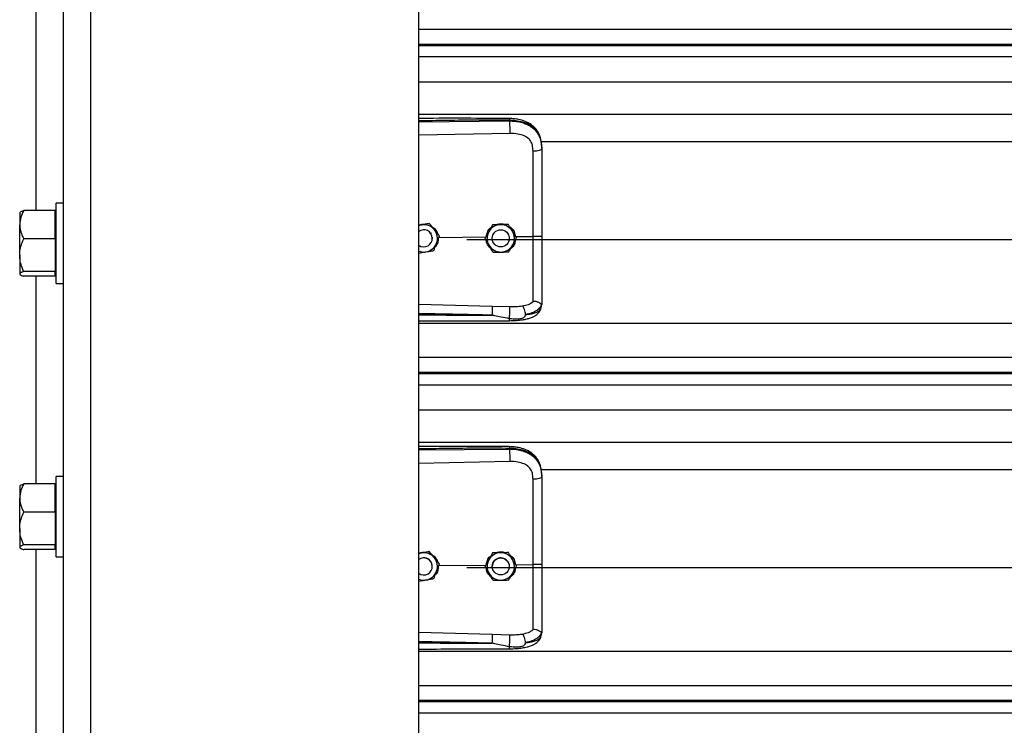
# Model space of a CAD drawing. Header units: inches. Extents: x 170 to 284, y 215 to 248.
# Tile 855 of 1056: x 226.914 to 227.53, y 241.197 to 241.639. Entities that reach past the tile are written whole.
import ezdxf

# ---------------------------------------------------------------- set-up
doc = ezdxf.new("R2010")
doc.units = ezdxf.units.IN
doc.header["$LTSCALE"] = 0.25
doc.header["$MEASUREMENT"] = 0
doc.layers.add('LH TOP OF HOOD', color=7, linetype='Continuous')

msp = doc.modelspace()

# ---------------------------------------------------------------- linework, layer by layer
at = {"layer": 'LH TOP OF HOOD'}
for p, q in [((226.94105, 239.82111), (226.94105, 244.14469)), ((226.95817, 239.82111), (226.95817, 244.03279)), ((227.16361, 239.82111), (227.16361, 244.02156)), ((226.92392, 241.51948), (226.92392, 241.6496)), ((227.16361, 241.63303), (231.19593, 241.63303)), ((231.19593, 241.62354), (227.16361, 241.62354)), ((227.16361, 241.6229), (231.19593, 241.6229)), ((227.16361, 241.61589), (231.19593, 241.61589)), ((227.16361, 241.6002), (231.19593, 241.6002)), ((227.16361, 241.57981), (231.19593, 241.57981)), ((227.16361, 241.57507), (227.22046, 241.5756)), ((227.22046, 241.5756), (227.22046, 241.57601)), ((227.22056, 241.56781), (227.16361, 241.5666)), ((227.24016, 241.56274), (231.11938, 241.56274)), ((227.24066, 241.55868), (227.24066, 241.55819)), ((226.94105, 241.52409), (226.93646, 241.52409)), ((226.93646, 241.47379), (226.93646, 241.52409)), ((226.91388, 241.51842), (226.91369, 241.5182)), ((226.91369, 241.5182), (226.91369, 241.51065)), ((226.93591, 241.51948), (226.91625, 241.51948)), ((226.93591, 241.51065), (226.93591, 241.51948)), ((226.93646, 241.5182), (226.93591, 241.5182)), ((227.17027, 241.51133), (227.16934, 241.51118)), ((227.17027, 241.51133), (227.17027, 241.51133)), ((227.21979, 241.51072), (227.21979, 241.51072)), ((226.91369, 241.49156), (226.91369, 241.51065)), ((226.93591, 241.50183), (226.93591, 241.51065)), ((227.16539, 241.51054), (227.16361, 241.51025)), ((227.17091, 241.50547), (227.1713, 241.50493)), ((227.2099, 241.51057), (227.2099, 241.51058)), ((227.21863, 241.506), (227.21957, 241.50483)), ((227.21957, 241.50483), (227.21972, 241.50457)), ((226.93591, 241.50183), (226.91625, 241.50183)), ((226.93591, 241.50183), (226.93591, 241.49156)), ((227.17211, 241.50209), (227.17211, 241.50209)), ((227.17615, 241.50269), (227.20585, 241.50298)), ((227.17652, 241.50368), (227.17652, 241.50368)), ((227.19378, 241.50135), (231.16577, 241.50135)), ((227.20509, 241.50194), (227.20509, 241.50194)), ((227.20962, 241.50209), (227.20966, 241.50269)), ((227.20962, 241.50209), (227.20962, 241.50209)), ((227.22031, 241.50252), (227.22033, 241.50209)), ((227.22033, 241.50209), (227.22033, 241.50209)), ((227.22428, 241.50316), (227.2352, 241.50326)), ((227.22486, 241.50224), (227.22486, 241.50224)), ((226.91369, 241.49156), (226.91369, 241.47984)), ((226.93591, 241.49156), (226.93591, 241.48129)), ((226.93591, 241.48129), (226.91625, 241.48129)), ((226.93591, 241.47984), (226.93591, 241.48129)), ((226.91369, 241.47984), (226.91369, 241.47968)), ((226.91369, 241.47968), (226.91388, 241.47945)), ((226.93591, 241.47839), (226.91625, 241.47839)), ((226.92392, 241.34827), (226.92392, 241.47839)), ((226.93591, 241.47839), (226.93591, 241.47984)), ((226.93591, 241.47968), (226.93646, 241.47968)), ((226.93646, 241.47379), (226.94105, 241.47379)), ((227.16361, 241.46093), (227.20955, 241.4596)), ((227.20955, 241.4596), (227.22053, 241.45934)), ((227.24032, 241.45862), (227.24066, 241.46061)), ((227.24066, 241.46114), (227.24066, 241.46061)), ((227.16361, 241.44896), (231.19593, 241.44896)), ((227.16361, 241.42758), (231.19593, 241.42758)), ((231.19593, 241.4181), (227.16361, 241.4181)), ((227.16361, 241.41746), (231.19593, 241.41746)), ((227.16361, 241.41044), (231.19593, 241.41044)), ((227.16361, 241.39475), (231.19593, 241.39475)), ((227.16361, 241.37437), (231.19593, 241.37437)), ((227.16361, 241.36962), (227.22046, 241.37015)), ((227.22046, 241.37015), (227.22046, 241.37057)), ((227.22056, 241.36237), (227.16361, 241.36116)), ((227.24016, 241.35729), (231.11938, 241.35729)), ((226.94105, 241.35288), (226.93646, 241.35288)), ((226.93646, 241.30258), (226.93646, 241.35288)), ((227.24066, 241.35323), (227.24066, 241.35274)), ((226.91388, 241.34721), (226.91369, 241.34699)), ((226.91369, 241.34699), (226.91369, 241.33945)), ((226.93591, 241.34827), (226.91625, 241.34827)), ((226.93591, 241.33945), (226.93591, 241.34827)), ((226.93646, 241.34699), (226.93591, 241.34699)), ((226.91369, 241.32035), (226.91369, 241.33945)), ((226.93591, 241.33062), (226.93591, 241.33945)), ((226.93591, 241.33062), (226.91625, 241.33062)), ((226.93591, 241.33062), (226.93591, 241.32035)), ((226.91369, 241.32035), (226.91369, 241.30863)), ((226.93591, 241.32035), (226.93591, 241.31008)), ((226.91369, 241.30863), (226.91369, 241.30847)), ((226.91369, 241.30847), (226.91388, 241.30825)), ((226.93591, 241.31008), (226.91625, 241.31008)), ((226.93591, 241.30863), (226.93591, 241.31008)), ((226.93591, 241.30719), (226.93591, 241.30863)), ((226.93591, 241.30847), (226.93646, 241.30847)), ((226.93591, 241.30719), (226.91625, 241.30719)), ((226.92392, 241.17707), (226.92392, 241.30719)), ((226.93646, 241.30258), (226.94105, 241.30258)), ((227.16539, 241.30509), (227.16361, 241.3048)), ((227.17027, 241.30589), (227.16934, 241.30573)), ((227.17027, 241.30588), (227.17027, 241.30589)), ((227.2099, 241.30513), (227.2099, 241.30513)), ((227.21979, 241.30527), (227.21979, 241.30528)), ((227.17211, 241.29664), (227.17211, 241.29664)), ((227.17615, 241.29725), (227.20585, 241.29753)), ((227.17652, 241.29823), (227.17652, 241.29823)), ((227.19378, 241.2959), (231.16577, 241.2959)), ((227.20509, 241.29649), (227.20509, 241.29649)), ((227.20962, 241.29664), (227.20962, 241.29664)), ((227.22033, 241.29664), (227.22033, 241.29664)), ((227.22428, 241.29771), (227.2352, 241.29781)), ((227.22486, 241.29679), (227.22486, 241.29679)), ((227.16361, 241.25548), (227.20955, 241.25415)), ((227.20955, 241.25415), (227.22053, 241.25389)), ((227.24032, 241.25318), (227.24066, 241.25516)), ((227.24066, 241.25569), (227.24066, 241.25516)), ((227.16361, 241.24351), (231.19593, 241.24351)), ((227.16361, 241.22213), (231.19593, 241.22213)), ((231.19593, 241.21265), (227.16361, 241.21265)), ((227.16361, 241.21201), (231.19593, 241.21201)), ((227.16361, 241.20499), (231.19593, 241.20499))]:
    msp.add_line(p, q, dxfattribs=at)
at = {"layer": 'LH TOP OF HOOD', "flags": 128}
for points in [[(227.24066, 241.55819), (227.24055, 241.55789), (227.24024, 241.55761), (227.23974, 241.55735), (227.23907, 241.55711), (227.23824, 241.55692), (227.2373, 241.55678), (227.23627, 241.55668), (227.2352, 241.55664)], [(227.16361, 241.51005), (227.1643, 241.51029), (227.16539, 241.51054)], [(227.17205, 241.50292), (227.17209, 241.50255), (227.17211, 241.50209)], [(227.24066, 241.35274), (227.24055, 241.35245), (227.24024, 241.35216), (227.23974, 241.3519), (227.23907, 241.35167), (227.23824, 241.35147), (227.2373, 241.35133), (227.23627, 241.35123), (227.2352, 241.35119)], [(227.16361, 241.3046), (227.1643, 241.30484), (227.16539, 241.30509)], [(227.21957, 241.29939), (227.22017, 241.29791), (227.22033, 241.29664)]]:
    msp.add_lwpolyline(points, dxfattribs=at)
at = {"layer": 'LH TOP OF HOOD'}
for centre in [(227.21498, 241.50209), (227.21498, 241.29664)]:
    msp.add_circle(centre, 0.00535, dxfattribs=at)
for centre, radius, start, end in [((227.16676, 241.50209), 0.00535, 300.00974, 126.0719), ((227.16676, 241.50209), 0.00856, 39.24773, 99.24773), ((227.16676, 241.50209), 0.00856, 339.24773, 39.24773), ((227.21498, 241.50209), 0.00856, 150.85968, 210.85968), ((227.21498, 241.50209), 0.00856, 90.85968, 150.85968), ((227.21498, 241.50209), 0.00856, 30.85968, 90.85968), ((227.21498, 241.50209), 0.00856, 330.85968, 30.85968), ((227.16676, 241.50209), 0.00856, 279.24773, 339.24773), ((227.16676, 241.50209), 0.00535, 233.9281, 300.00974), ((227.16676, 241.50209), 0.00856, 248.40768, 279.24773), ((227.21498, 241.50209), 0.00856, 210.85968, 270.85968), ((227.21498, 241.50209), 0.00856, 270.85968, 330.85968), ((227.16676, 241.29664), 0.00535, 39.24773, 126.0719), ((227.16676, 241.29664), 0.00535, 300.00974, 126.0719), ((227.16676, 241.29664), 0.00856, 39.24773, 99.24773), ((227.16676, 241.29664), 0.00856, 339.24773, 39.24773), ((227.21498, 241.29664), 0.00856, 90.85968, 150.85968), ((227.21498, 241.29664), 0.00535, 30.85968, 180), ((227.21498, 241.29664), 0.00856, 30.85968, 90.85968), ((227.16676, 241.29664), 0.00535, 0, 39.24773), ((227.21498, 241.29664), 0.00856, 150.85968, 210.85968), ((227.21498, 241.29664), 0.00856, 330.85968, 30.85968), ((227.16676, 241.29664), 0.00535, 233.9281, 300.00974), ((227.16676, 241.29664), 0.00856, 279.24773, 339.24773), ((227.21498, 241.29664), 0.00856, 210.85968, 270.85968), ((227.21498, 241.29664), 0.00856, 270.85968, 330.85968), ((227.16676, 241.29664), 0.00856, 248.40768, 279.24773)]:
    msp.add_arc(centre, radius, start, end, dxfattribs=at)
for points, knots in [([(227.22044, 241.57711), (227.21122, 241.57717), (227.19314, 241.57731), (227.17419, 241.57725), (227.16447, 241.5772), (227.16361, 241.57719)], [0, 0, 0, 0, 0.486583, 0.954841, 1, 1, 1, 1]), ([(227.22046, 241.57601), (227.21415, 241.57605), (227.20092, 241.57614), (227.18197, 241.57595), (227.16933, 241.57573), (227.16361, 241.57563)], [0, 0, 0, 0, 0.33267, 0.698436, 1, 1, 1, 1]), ([(227.24057, 241.56072), (227.24045, 241.56179), (227.24024, 241.56373), (227.23949, 241.56625), (227.23863, 241.56816), (227.23756, 241.56991), (227.23624, 241.5715), (227.23477, 241.57279), (227.2334, 241.57375), (227.23196, 241.57459), (227.22958, 241.57565), (227.22664, 241.57647), (227.22333, 241.57699), (227.22144, 241.57707), (227.22044, 241.57711)], [0, 0, 0, 0, 0.108447, 0.196305, 0.269183, 0.327997, 0.41496, 0.491641, 0.538976, 0.594191, 0.669415, 0.814855, 0.902261, 1, 1, 1, 1]), ([(227.22044, 241.57709), (227.22044, 241.57709), (227.22045, 241.57711), (227.22045, 241.57699), (227.22046, 241.5767), (227.22046, 241.57628), (227.22046, 241.57601)], [0, 0, 0, 0, 0.097876, 0.335386, 0.567961, 1, 1, 1, 1]), ([(227.24066, 241.55868), (227.24059, 241.56004), (227.24047, 241.5626), (227.23951, 241.56609), (227.23822, 241.5685), (227.23685, 241.5702), (227.23577, 241.57125), (227.23471, 241.57207), (227.23372, 241.57273), (227.23249, 241.57343), (227.23089, 241.57415), (227.22823, 241.57506), (227.22469, 241.57582), (227.22179, 241.57595), (227.22046, 241.57601)], [0, 0, 0, 0, 0.130716, 0.246761, 0.357793, 0.417097, 0.479148, 0.517715, 0.55909, 0.603295, 0.663348, 0.735369, 0.879208, 1, 1, 1, 1]), ([(227.22046, 241.5756), (227.22048, 241.57503), (227.22053, 241.57383), (227.22057, 241.5716), (227.22058, 241.56943), (227.22056, 241.56834), (227.22056, 241.56781)], [0, 0, 0, 0, 0.240694, 0.5, 0.759306, 1, 1, 1, 1]), ([(227.22046, 241.5756), (227.22166, 241.57557), (227.22409, 241.57551), (227.22742, 241.57489), (227.2304, 241.57394), (227.23293, 241.57273), (227.23517, 241.57118), (227.23704, 241.56935), (227.23853, 241.56721), (227.2397, 241.56466), (227.2405, 241.56158), (227.2406, 241.55933), (227.24066, 241.55819)], [0, 0, 0, 0, 0.109401, 0.222347, 0.315179, 0.410223, 0.501275, 0.594601, 0.683449, 0.774533, 0.885821, 1, 1, 1, 1]), ([(227.23477, 241.56058), (227.23477, 241.56058), (227.23467, 241.56093), (227.23417, 241.56234), (227.23264, 241.56454), (227.22957, 241.56645), (227.22546, 241.56766), (227.2223, 241.56776), (227.22056, 241.56781)], [0, 0, 0, 0, 0.000004, 0.065095, 0.26167, 0.475311, 0.709366, 1, 1, 1, 1]), ([(227.2352, 241.55664), (227.23513, 241.55797), (227.23506, 241.55929), (227.23477, 241.56058), (227.23477, 241.56058)], [0, 0, 0, 0, 0.99998, 1, 1, 1, 1]), ([(227.2352, 241.50326), (227.2352, 241.50326), (227.2352, 241.50665), (227.2352, 241.51369), (227.2352, 241.52437), (227.2352, 241.53524), (227.2352, 241.54603), (227.2352, 241.5531), (227.2352, 241.55664)], [0, 0, 0, 0, 0.000001, 0.187792, 0.390844, 0.593896, 0.796948, 1, 1, 1, 1]), ([(227.24066, 241.55819), (227.24066, 241.55456), (227.24066, 241.54729), (227.24066, 241.53621), (227.24066, 241.52503), (227.24066, 241.51406), (227.24066, 241.50681), (227.24066, 241.50333)], [0, 0, 0, 0, 0.202757, 0.406104, 0.60886, 0.812207, 1, 1, 1, 1]), ([(226.91625, 241.51948), (226.91558, 241.51811), (226.91421, 241.51531), (226.91369, 241.51226), (226.91369, 241.5107), (226.91369, 241.51065)], [0, 0, 0, 0, 0.484341, 0.986328, 1, 1, 1, 1]), ([(226.91395, 241.51836), (226.914, 241.51845), (226.91418, 241.51876), (226.91514, 241.51913), (226.916, 241.5194), (226.91625, 241.51948)], [0, 0, 0, 0, 0.237471, 0.77815, 1, 1, 1, 1]), ([(227.16361, 241.51037), (227.16445, 241.51065), (227.16586, 241.51112), (227.16733, 241.511), (227.16793, 241.51095)], [0, 0, 0, 0, 0.594398, 1, 1, 1, 1]), ([(227.17027, 241.51133), (227.16959, 241.51122), (227.16822, 241.511), (227.16656, 241.51073), (227.16561, 241.51057), (227.16539, 241.51054)], [0, 0, 0, 0, 0.4299704, 0.8700602, 1, 1, 1, 1]), ([(227.17339, 241.5075), (227.17327, 241.50766), (227.1723, 241.50884), (227.17124, 241.51014), (227.17036, 241.51122), (227.17027, 241.51133)], [0, 0, 0, 0, 0.115647, 0.904534, 1, 1, 1, 1]), ([(227.17339, 241.50751), (227.17327, 241.50766), (227.1723, 241.50884), (227.17124, 241.51014), (227.17036, 241.51122), (227.17027, 241.51133)], [0, 0, 0, 0, 0.115647, 0.904534, 1, 1, 1, 1]), ([(227.21205, 241.51061), (227.21262, 241.51082), (227.2138, 241.51126), (227.21585, 241.51132), (227.21718, 241.51091), (227.2179, 241.5107)], [0, 0, 0, 0, 0.30274, 0.628644, 1, 1, 1, 1]), ([(227.21979, 241.51072), (227.2191, 241.51071), (227.21772, 241.51069), (227.21603, 241.51067), (227.21507, 241.51065), (227.21485, 241.51065)], [0, 0, 0, 0, 0.42997, 0.87006, 1, 1, 1, 1]), ([(227.21979, 241.51072), (227.2191, 241.51071), (227.21772, 241.51069), (227.21603, 241.51067), (227.21507, 241.51065), (227.21485, 241.51065)], [0, 0, 0, 0, 0.4299704, 0.8700602, 1, 1, 1, 1]), ([(227.22232, 241.50648), (227.22222, 241.50665), (227.22144, 241.50796), (227.22058, 241.5094), (227.21987, 241.51059), (227.21979, 241.51072)], [0, 0, 0, 0, 0.115647, 0.904534, 1, 1, 1, 1]), ([(227.22232, 241.50648), (227.22222, 241.50665), (227.22144, 241.50796), (227.22058, 241.5094), (227.21987, 241.51059), (227.21979, 241.51072)], [0, 0, 0, 0, 0.115647, 0.904534, 1, 1, 1, 1]), ([(226.91369, 241.51065), (226.91378, 241.50942), (226.91398, 241.5069), (226.91513, 241.50398), (226.916, 241.50231), (226.91625, 241.50183)], [0, 0, 0, 0, 0.406291, 0.827266, 1, 1, 1, 1]), ([(227.17154, 241.50964), (227.17219, 241.50921), (227.17368, 241.50823), (227.17498, 241.5065), (227.17525, 241.50526), (227.17531, 241.50501)], [0, 0, 0, 0, 0.381422, 0.875754, 1, 1, 1, 1]), ([(227.17652, 241.50368), (227.17626, 241.504), (227.17526, 241.50523), (227.17418, 241.50654), (227.17339, 241.50751)], [0, 0, 0, 0, 0.264307, 1, 1, 1, 1]), ([(227.17652, 241.50368), (227.17626, 241.504), (227.17526, 241.50522), (227.17418, 241.50654), (227.17339, 241.5075)], [0, 0, 0, 0, 0.264307, 1, 1, 1, 1]), ([(227.2075, 241.50626), (227.20688, 241.50515), (227.20605, 241.50366), (227.20528, 241.50229), (227.20509, 241.50194)], [0, 0, 0, 0, 0.749773, 1, 1, 1, 1]), ([(227.2075, 241.50626), (227.20688, 241.50515), (227.20605, 241.50367), (227.20528, 241.50229), (227.20509, 241.50194)], [0, 0, 0, 0, 0.7497734, 1, 1, 1, 1]), ([(227.20601, 241.50359), (227.20617, 241.50434), (227.20655, 241.50609), (227.20768, 241.50793), (227.20872, 241.50867), (227.20892, 241.50881)], [0, 0, 0, 0, 0.377677, 0.881161, 1, 1, 1, 1]), ([(227.2099, 241.51058), (227.20957, 241.50998), (227.2089, 241.50877), (227.20808, 241.50729), (227.20761, 241.50645), (227.2075, 241.50626)], [0, 0, 0, 0, 0.42997, 0.87006, 1, 1, 1, 1]), ([(227.2099, 241.51057), (227.20957, 241.50998), (227.2089, 241.50877), (227.20808, 241.50729), (227.20761, 241.50645), (227.2075, 241.50626)], [0, 0, 0, 0, 0.42997, 0.87006, 1, 1, 1, 1]), ([(227.21485, 241.51065), (227.21357, 241.51063), (227.21188, 241.5106), (227.2103, 241.51058), (227.2099, 241.51057)], [0, 0, 0, 0, 0.749773, 1, 1, 1, 1]), ([(227.21485, 241.51065), (227.21357, 241.51063), (227.21188, 241.51061), (227.2103, 241.51058), (227.2099, 241.51058)], [0, 0, 0, 0, 0.7497734, 1, 1, 1, 1]), ([(227.22066, 241.50926), (227.22091, 241.50911), (227.22204, 241.50843), (227.22352, 241.50633), (227.22402, 241.50424), (227.22428, 241.50316)], [0, 0, 0, 0, 0.117443, 0.542782, 1, 1, 1, 1]), ([(227.22486, 241.50224), (227.22464, 241.5026), (227.22383, 241.50395), (227.22296, 241.50541), (227.22232, 241.50648)], [0, 0, 0, 0, 0.264307, 1, 1, 1, 1]), ([(227.22486, 241.50224), (227.22464, 241.5026), (227.22383, 241.50395), (227.22296, 241.50541), (227.22232, 241.50648)], [0, 0, 0, 0, 0.264307, 1, 1, 1, 1]), ([(226.91369, 241.49156), (226.91369, 241.49179), (226.91371, 241.49333), (226.91413, 241.49621), (226.91516, 241.49938), (226.91598, 241.50122), (226.91625, 241.50183)], [0, 0, 0, 0, 0.066532, 0.435283, 0.814551, 1, 1, 1, 1]), ([(227.17302, 241.49443), (227.17326, 241.49507), (227.17375, 241.49637), (227.17435, 241.49795), (227.17469, 241.49885), (227.17477, 241.49906)], [0, 0, 0, 0, 0.4299704, 0.8700602, 1, 1, 1, 1]), ([(227.17585, 241.50192), (227.17578, 241.50109), (227.17562, 241.49933), (227.17477, 241.49753), (227.17398, 241.49683), (227.17389, 241.49675)], [0, 0, 0, 0, 0.439592, 0.936516, 1, 1, 1, 1]), ([(227.17477, 241.49906), (227.17522, 241.50024), (227.17582, 241.50183), (227.17638, 241.50331), (227.17652, 241.50368)], [0, 0, 0, 0, 0.749773, 1, 1, 1, 1]), ([(227.20763, 241.4977), (227.20753, 241.49787), (227.20674, 241.49918), (227.20588, 241.50062), (227.20517, 241.50181), (227.20509, 241.50194)], [0, 0, 0, 0, 0.115647, 0.904534, 1, 1, 1, 1]), ([(227.20891, 241.49555), (227.20826, 241.49622), (227.20691, 241.49759), (227.20601, 241.49946), (227.20596, 241.50047), (227.20596, 241.50048)], [0, 0, 0, 0, 0.479701, 0.993135, 1, 1, 1, 1]), ([(227.22418, 241.50102), (227.22407, 241.5003), (227.2238, 241.49863), (227.22265, 241.49671), (227.22151, 241.49586), (227.22115, 241.49559)], [0, 0, 0, 0, 0.335649, 0.786425, 1, 1, 1, 1]), ([(227.22245, 241.49792), (227.22307, 241.49903), (227.2239, 241.50051), (227.22467, 241.50189), (227.22486, 241.50224)], [0, 0, 0, 0, 0.749773, 1, 1, 1, 1]), ([(227.24066, 241.50333), (227.24057, 241.50332), (227.24041, 241.5033), (227.23916, 241.50327), (227.23736, 241.50325), (227.23592, 241.50326), (227.2352, 241.50326)], [0, 0, 0, 0, 0.250001, 0.500001, 0.750001, 1, 1, 1, 1]), ([(227.2352, 241.46257), (227.2352, 241.46283), (227.2352, 241.46441), (227.2352, 241.46784), (227.2352, 241.47344), (227.2352, 241.47988), (227.2352, 241.48711), (227.2352, 241.49498), (227.2352, 241.50051), (227.2352, 241.50326), (227.2352, 241.50326)], [0, 0, 0, 0, 0.031558, 0.189146, 0.346734, 0.504328, 0.661923, 0.83096, 0.999998, 1, 1, 1, 1]), ([(227.24066, 241.50333), (227.24066, 241.50029), (227.24066, 241.49412), (227.24066, 241.48533), (227.24066, 241.47716), (227.24066, 241.47058), (227.24066, 241.4652), (227.24066, 241.4625), (227.24066, 241.46114)], [0, 0, 0, 0, 0.187091, 0.380392, 0.555876, 0.736448, 0.867195, 1, 1, 1, 1]), ([(227.16361, 241.4929), (227.16417, 241.49299), (227.16542, 241.4932), (227.16697, 241.49345), (227.16792, 241.4936), (227.16814, 241.49364)], [0, 0, 0, 0, 0.38442, 0.859677, 1, 1, 1, 1]), ([(227.16814, 241.49364), (227.16939, 241.49384), (227.17107, 241.49412), (227.17263, 241.49437), (227.17302, 241.49443)], [0, 0, 0, 0, 0.749773, 1, 1, 1, 1]), ([(227.21016, 241.49346), (227.20995, 241.49381), (227.20914, 241.49517), (227.20827, 241.49663), (227.20763, 241.4977)], [0, 0, 0, 0, 0.264307, 1, 1, 1, 1]), ([(227.21016, 241.49346), (227.21085, 241.49347), (227.21223, 241.49349), (227.21392, 241.49351), (227.21488, 241.49353), (227.2151, 241.49353)], [0, 0, 0, 0, 0.42997, 0.87006, 1, 1, 1, 1]), ([(227.21725, 241.49356), (227.21715, 241.49352), (227.21638, 241.49322), (227.21508, 241.49316), (227.21398, 241.49342), (227.21358, 241.49351)], [0, 0, 0, 0, 0.081672, 0.673462, 1, 1, 1, 1]), ([(227.2151, 241.49353), (227.21638, 241.49355), (227.21807, 241.49357), (227.21965, 241.4936), (227.22005, 241.4936)], [0, 0, 0, 0, 0.749773, 1, 1, 1, 1]), ([(227.22005, 241.4936), (227.22038, 241.4942), (227.22105, 241.49541), (227.22187, 241.49688), (227.22234, 241.49773), (227.22245, 241.49792)], [0, 0, 0, 0, 0.42997, 0.87006, 1, 1, 1, 1]), ([(226.91625, 241.48129), (226.91587, 241.48216), (226.91497, 241.48421), (226.91393, 241.48764), (226.91377, 241.49024), (226.91369, 241.49156)], [0, 0, 0, 0, 0.26546, 0.628076, 1, 1, 1, 1]), ([(226.91625, 241.48129), (226.91558, 241.48106), (226.91421, 241.4806), (226.91369, 241.4801), (226.91369, 241.47985), (226.91369, 241.47984)], [0, 0, 0, 0, 0.484341, 0.986328, 1, 1, 1, 1]), ([(226.91369, 241.47984), (226.91378, 241.47964), (226.91398, 241.47922), (226.91513, 241.47874), (226.916, 241.47847), (226.91625, 241.47839)], [0, 0, 0, 0, 0.406291, 0.827266, 1, 1, 1, 1]), ([(227.22836, 241.45975), (227.22974, 241.46003), (227.23182, 241.46047), (227.234, 241.46151), (227.2348, 241.46222), (227.2352, 241.46257)], [0, 0, 0, 0, 0.490199, 0.7438847, 1, 1, 1, 1]), ([(227.24046, 241.46089), (227.24041, 241.46088), (227.24031, 241.46086), (227.24002, 241.46105), (227.23955, 241.46138), (227.23868, 241.46196), (227.2372, 241.46258), (227.23586, 241.46257), (227.2352, 241.46257)], [0, 0, 0, 0, 0.1136769, 0.2333502, 0.3620694, 0.5019164, 0.7557449, 1, 1, 1, 1]), ([(227.20955, 241.4596), (227.20956, 241.45936), (227.20957, 241.45899), (227.20956, 241.45813), (227.20956, 241.45736), (227.20954, 241.4565), (227.20952, 241.45534), (227.20949, 241.45449), (227.20947, 241.45395)], [0, 0, 0, 0, 0.2394515, 0.3683458, 0.4999762, 0.6316106, 0.7605158, 1, 1, 1, 1]), ([(227.2204, 241.45051), (227.22189, 241.45055), (227.22467, 241.45062), (227.22841, 241.45104), (227.23128, 241.4516), (227.23338, 241.45221), (227.23497, 241.45282), (227.23634, 241.45351), (227.23761, 241.45439), (227.23874, 241.45547), (227.23976, 241.45689), (227.24011, 241.45799), (227.2403, 241.45858)], [0, 0, 0, 0, 0.169691, 0.317141, 0.442436, 0.538436, 0.608329, 0.684096, 0.742678, 0.815168, 0.901564, 1, 1, 1, 1]), ([(227.22045, 241.45177), (227.22047, 241.45201), (227.2205, 241.45252), (227.22054, 241.45353), (227.22058, 241.45471), (227.2206, 241.45599), (227.22061, 241.45719), (227.2206, 241.45818), (227.22057, 241.45892), (227.22055, 241.4592), (227.22053, 241.45934)], [0, 0, 0, 0, 0.109851, 0.231726, 0.363178, 0.5, 0.636822, 0.768274, 0.890149, 1, 1, 1, 1]), ([(227.22053, 241.45934), (227.22189, 241.45933), (227.22459, 241.45932), (227.2271, 241.4596), (227.22835, 241.45974)], [0, 0, 0, 0, 0.500392, 1, 1, 1, 1]), ([(227.23045, 241.45434), (227.23043, 241.45487), (227.23038, 241.45598), (227.2299, 241.45764), (227.2292, 241.45903), (227.22863, 241.45951), (227.22836, 241.45975)], [0, 0, 0, 0, 0.240562, 0.499746, 0.759069, 1, 1, 1, 1]), ([(227.24046, 241.46089), (227.24019, 241.46016), (227.23962, 241.45868), (227.23757, 241.45685), (227.23458, 241.45529), (227.23185, 241.45467), (227.23045, 241.45435)], [0, 0, 0, 0, 0.2305258, 0.4734878, 0.729738, 1, 1, 1, 1]), ([(227.23045, 241.45435), (227.231, 241.4544), (227.23231, 241.45454), (227.2337, 241.45477), (227.23466, 241.45496), (227.23589, 241.45524), (227.23758, 241.45581), (227.2394, 241.45693), (227.24, 241.45805), (227.24032, 241.45862)], [0, 0, 0, 0, 0.109188, 0.260819, 0.307798, 0.335524, 0.562789, 0.774954, 1, 1, 1, 1]), ([(227.24066, 241.46114), (227.24066, 241.46114), (227.24066, 241.46112), (227.24065, 241.46102), (227.24055, 241.46094), (227.24046, 241.46087)], [0, 0, 0, 0, 0.011935, 0.118982, 1, 1, 1, 1]), ([(227.20947, 241.45394), (227.20557, 241.45404), (227.1973, 241.45425), (227.18419, 241.45454), (227.17324, 241.45475), (227.16623, 241.45488), (227.16405, 241.45491), (227.16361, 241.45492)], [0, 0, 0, 0, 0.25516, 0.541071, 0.857735, 0.971288, 1, 1, 1, 1]), ([(227.16361, 241.45428), (227.16621, 241.45424), (227.17128, 241.45418), (227.17884, 241.4541), (227.18649, 241.45403), (227.19425, 241.45398), (227.20197, 241.45395), (227.20701, 241.45394), (227.20947, 241.45394)], [0, 0, 0, 0, 0.169941, 0.331425, 0.494842, 0.670531, 0.838916, 1, 1, 1, 1]), ([(227.16361, 241.45038), (227.16728, 241.45038), (227.17875, 241.45038), (227.19768, 241.45041), (227.21295, 241.45048), (227.2204, 241.45051)], [0, 0, 0, 0, 0.1936599, 0.6060178, 1, 1, 1, 1]), ([(227.22045, 241.45177), (227.21867, 241.45211), (227.21561, 241.45271), (227.21218, 241.45343), (227.21044, 241.45378), (227.20994, 241.45389), (227.20979, 241.45391), (227.20974, 241.45392)], [0, 0, 0, 0, 0.50228, 0.861696, 0.958427, 0.986103, 1, 1, 1, 1]), ([(227.2204, 241.45054), (227.2204, 241.45053), (227.22041, 241.45046), (227.22042, 241.45065), (227.22044, 241.45098), (227.22044, 241.45141), (227.22045, 241.4517), (227.22045, 241.45177)], [0, 0, 0, 0, 0.034367, 0.324567, 0.621015, 0.917463, 1, 1, 1, 1]), ([(227.23045, 241.45434), (227.23038, 241.45397), (227.23028, 241.45346), (227.2299, 241.45286), (227.22948, 241.45243), (227.22868, 241.45198), (227.2272, 241.45162), (227.22444, 241.45138), (227.22205, 241.45161), (227.22045, 241.45177)], [0, 0, 0, 0, 0.100127, 0.139586, 0.189714, 0.258234, 0.369736, 0.580348, 1, 1, 1, 1]), ([(227.22044, 241.37166), (227.21122, 241.37173), (227.19314, 241.37186), (227.17419, 241.3718), (227.16447, 241.37175), (227.16361, 241.37174)], [0, 0, 0, 0, 0.486583, 0.954841, 1, 1, 1, 1]), ([(227.22046, 241.37057), (227.21415, 241.37061), (227.20092, 241.37069), (227.18197, 241.37051), (227.16933, 241.37029), (227.16361, 241.37019)], [0, 0, 0, 0, 0.33267, 0.698436, 1, 1, 1, 1]), ([(227.24057, 241.35527), (227.24045, 241.35634), (227.24024, 241.35828), (227.23949, 241.3608), (227.23863, 241.36271), (227.23756, 241.36446), (227.23624, 241.36605), (227.23477, 241.36735), (227.2334, 241.36831), (227.23196, 241.36914), (227.22958, 241.37021), (227.22664, 241.37102), (227.22333, 241.37155), (227.22144, 241.37162), (227.22044, 241.37166)], [0, 0, 0, 0, 0.108447, 0.196305, 0.269183, 0.327997, 0.41496, 0.491641, 0.538976, 0.594191, 0.669415, 0.814855, 0.902261, 1, 1, 1, 1]), ([(227.22044, 241.37164), (227.22044, 241.37165), (227.22045, 241.37166), (227.22045, 241.37155), (227.22046, 241.37125), (227.22046, 241.37084), (227.22046, 241.37057)], [0, 0, 0, 0, 0.097876, 0.335386, 0.567961, 1, 1, 1, 1]), ([(227.24066, 241.35323), (227.24059, 241.35459), (227.24047, 241.35715), (227.23951, 241.36064), (227.23822, 241.36305), (227.23685, 241.36475), (227.23577, 241.3658), (227.23471, 241.36663), (227.23372, 241.36729), (227.23249, 241.36798), (227.23089, 241.36871), (227.22823, 241.36961), (227.22469, 241.37037), (227.22179, 241.37051), (227.22046, 241.37057)], [0, 0, 0, 0, 0.130716, 0.246761, 0.357793, 0.417097, 0.479148, 0.517715, 0.55909, 0.603295, 0.663348, 0.735369, 0.879208, 1, 1, 1, 1]), ([(227.22046, 241.37015), (227.22048, 241.36958), (227.22053, 241.36838), (227.22057, 241.36616), (227.22058, 241.36398), (227.22056, 241.36289), (227.22056, 241.36237)], [0, 0, 0, 0, 0.240694, 0.5, 0.759306, 1, 1, 1, 1]), ([(227.22046, 241.37015), (227.22166, 241.37012), (227.22409, 241.37006), (227.22742, 241.36944), (227.2304, 241.3685), (227.23293, 241.36728), (227.23517, 241.36574), (227.23704, 241.3639), (227.23853, 241.36177), (227.2397, 241.35921), (227.2405, 241.35614), (227.2406, 241.35388), (227.24066, 241.35274)], [0, 0, 0, 0, 0.109401, 0.222347, 0.315179, 0.410223, 0.501275, 0.594601, 0.683449, 0.774533, 0.885821, 1, 1, 1, 1]), ([(227.23477, 241.35513), (227.23477, 241.35513), (227.23467, 241.35549), (227.23417, 241.35689), (227.23264, 241.3591), (227.22957, 241.361), (227.22546, 241.36221), (227.2223, 241.36231), (227.22056, 241.36237)], [0, 0, 0, 0, 0.000004, 0.065095, 0.26167, 0.475311, 0.709366, 1, 1, 1, 1]), ([(227.2352, 241.35119), (227.23513, 241.35252), (227.23506, 241.35384), (227.23477, 241.35513), (227.23477, 241.35513)], [0, 0, 0, 0, 0.99998, 1, 1, 1, 1]), ([(227.2352, 241.29781), (227.2352, 241.29781), (227.2352, 241.3012), (227.2352, 241.30825), (227.2352, 241.31892), (227.2352, 241.3298), (227.2352, 241.34058), (227.2352, 241.34766), (227.2352, 241.35119)], [0, 0, 0, 0, 0.000001, 0.187792, 0.390844, 0.593896, 0.796948, 1, 1, 1, 1]), ([(227.24066, 241.35274), (227.24066, 241.34911), (227.24066, 241.34184), (227.24066, 241.33076), (227.24066, 241.31958), (227.24066, 241.30861), (227.24066, 241.30136), (227.24066, 241.29788)], [0, 0, 0, 0, 0.202757, 0.406104, 0.60886, 0.812207, 1, 1, 1, 1]), ([(226.91625, 241.34827), (226.91558, 241.3469), (226.91421, 241.34411), (226.91369, 241.34106), (226.91369, 241.33949), (226.91369, 241.33945)], [0, 0, 0, 0, 0.484341, 0.986328, 1, 1, 1, 1]), ([(226.91395, 241.34716), (226.914, 241.34725), (226.91418, 241.34755), (226.91514, 241.34792), (226.916, 241.34819), (226.91625, 241.34827)], [0, 0, 0, 0, 0.237471, 0.77815, 1, 1, 1, 1]), ([(226.91369, 241.33945), (226.91378, 241.33821), (226.91398, 241.3357), (226.91513, 241.33277), (226.916, 241.33111), (226.91625, 241.33062)], [0, 0, 0, 0, 0.4062906, 0.8272664, 1, 1, 1, 1]), ([(226.91369, 241.32035), (226.91369, 241.32059), (226.91371, 241.32213), (226.91413, 241.325), (226.91516, 241.32817), (226.91598, 241.33002), (226.91625, 241.33062)], [0, 0, 0, 0, 0.066532, 0.435283, 0.814551, 1, 1, 1, 1]), ([(226.91625, 241.31008), (226.91587, 241.31095), (226.91497, 241.31301), (226.91393, 241.31644), (226.91377, 241.31904), (226.91369, 241.32035)], [0, 0, 0, 0, 0.26546, 0.628076, 1, 1, 1, 1]), ([(226.91625, 241.31008), (226.91558, 241.30985), (226.91421, 241.3094), (226.91369, 241.3089), (226.91369, 241.30864), (226.91369, 241.30863)], [0, 0, 0, 0, 0.484341, 0.986328, 1, 1, 1, 1]), ([(226.91369, 241.30863), (226.91378, 241.30843), (226.91398, 241.30802), (226.91513, 241.30754), (226.916, 241.30727), (226.91625, 241.30719)], [0, 0, 0, 0, 0.406291, 0.827266, 1, 1, 1, 1]), ([(227.16361, 241.30492), (227.16445, 241.3052), (227.16586, 241.30567), (227.16733, 241.30555), (227.16793, 241.30551)], [0, 0, 0, 0, 0.5943977, 1, 1, 1, 1]), ([(227.17027, 241.30588), (227.16959, 241.30577), (227.16822, 241.30555), (227.16656, 241.30528), (227.16561, 241.30513), (227.16539, 241.30509)], [0, 0, 0, 0, 0.4299704, 0.8700602, 1, 1, 1, 1]), ([(227.17339, 241.30206), (227.17327, 241.30221), (227.1723, 241.30339), (227.17124, 241.30469), (227.17036, 241.30577), (227.17027, 241.30589)], [0, 0, 0, 0, 0.115647, 0.904534, 1, 1, 1, 1]), ([(227.17339, 241.30206), (227.17327, 241.30221), (227.1723, 241.30339), (227.17124, 241.30469), (227.17036, 241.30577), (227.17027, 241.30588)], [0, 0, 0, 0, 0.115647, 0.904534, 1, 1, 1, 1]), ([(227.17154, 241.30419), (227.17219, 241.30376), (227.17368, 241.30278), (227.17498, 241.30105), (227.17525, 241.29981), (227.17531, 241.29956)], [0, 0, 0, 0, 0.381422, 0.875754, 1, 1, 1, 1]), ([(227.17652, 241.29823), (227.17626, 241.29855), (227.17526, 241.29978), (227.17418, 241.30109), (227.17339, 241.30206)], [0, 0, 0, 0, 0.264307, 1, 1, 1, 1]), ([(227.17652, 241.29823), (227.17626, 241.29855), (227.17526, 241.29978), (227.17418, 241.30109), (227.17339, 241.30206)], [0, 0, 0, 0, 0.264307, 1, 1, 1, 1]), ([(227.20601, 241.29814), (227.20617, 241.29889), (227.20655, 241.30065), (227.20768, 241.30249), (227.20872, 241.30322), (227.20892, 241.30336)], [0, 0, 0, 0, 0.377677, 0.881161, 1, 1, 1, 1]), ([(227.2099, 241.30513), (227.20957, 241.30453), (227.2089, 241.30332), (227.20808, 241.30185), (227.20761, 241.301), (227.2075, 241.30081)], [0, 0, 0, 0, 0.42997, 0.87006, 1, 1, 1, 1]), ([(227.2099, 241.30513), (227.20957, 241.30453), (227.2089, 241.30332), (227.20808, 241.30185), (227.20761, 241.301), (227.2075, 241.30081)], [0, 0, 0, 0, 0.42997, 0.87006, 1, 1, 1, 1]), ([(227.21485, 241.3052), (227.21357, 241.30518), (227.21188, 241.30516), (227.2103, 241.30513), (227.2099, 241.30513)], [0, 0, 0, 0, 0.749773, 1, 1, 1, 1]), ([(227.21485, 241.3052), (227.21357, 241.30518), (227.21188, 241.30516), (227.2103, 241.30513), (227.2099, 241.30513)], [0, 0, 0, 0, 0.749773, 1, 1, 1, 1]), ([(227.21205, 241.30516), (227.21262, 241.30537), (227.2138, 241.30582), (227.21585, 241.30587), (227.21718, 241.30546), (227.2179, 241.30525)], [0, 0, 0, 0, 0.30274, 0.628644, 1, 1, 1, 1]), ([(227.21979, 241.30528), (227.2191, 241.30527), (227.21772, 241.30525), (227.21603, 241.30522), (227.21507, 241.30521), (227.21485, 241.3052)], [0, 0, 0, 0, 0.42997, 0.87006, 1, 1, 1, 1]), ([(227.21979, 241.30527), (227.2191, 241.30526), (227.21772, 241.30524), (227.21603, 241.30522), (227.21507, 241.3052), (227.21485, 241.3052)], [0, 0, 0, 0, 0.42997, 0.87006, 1, 1, 1, 1]), ([(227.22232, 241.30103), (227.22222, 241.3012), (227.22144, 241.30251), (227.22058, 241.30395), (227.21987, 241.30515), (227.21979, 241.30528)], [0, 0, 0, 0, 0.115647, 0.904534, 1, 1, 1, 1]), ([(227.22232, 241.30103), (227.22222, 241.3012), (227.22144, 241.30251), (227.22058, 241.30395), (227.21987, 241.30515), (227.21979, 241.30527)], [0, 0, 0, 0, 0.115647, 0.904534, 1, 1, 1, 1]), ([(227.22066, 241.30381), (227.22091, 241.30366), (227.22204, 241.30298), (227.22352, 241.30088), (227.22402, 241.29879), (227.22428, 241.29771)], [0, 0, 0, 0, 0.117443, 0.542782, 1, 1, 1, 1]), ([(227.17585, 241.29647), (227.17578, 241.29565), (227.17562, 241.29389), (227.17477, 241.29208), (227.17398, 241.29138), (227.17389, 241.2913)], [0, 0, 0, 0, 0.439592, 0.936516, 1, 1, 1, 1]), ([(227.17477, 241.29361), (227.17522, 241.2948), (227.17582, 241.29638), (227.17638, 241.29786), (227.17652, 241.29823)], [0, 0, 0, 0, 0.749773, 1, 1, 1, 1]), ([(227.2075, 241.30081), (227.20688, 241.2997), (227.20605, 241.29822), (227.20528, 241.29684), (227.20509, 241.29649)], [0, 0, 0, 0, 0.7497734, 1, 1, 1, 1]), ([(227.2075, 241.30081), (227.20688, 241.2997), (227.20605, 241.29822), (227.20528, 241.29684), (227.20509, 241.29649)], [0, 0, 0, 0, 0.749773, 1, 1, 1, 1]), ([(227.20763, 241.29225), (227.20753, 241.29242), (227.20674, 241.29373), (227.20588, 241.29517), (227.20517, 241.29636), (227.20509, 241.29649)], [0, 0, 0, 0, 0.115647, 0.904534, 1, 1, 1, 1]), ([(227.20891, 241.29011), (227.20826, 241.29077), (227.20691, 241.29214), (227.20601, 241.29401), (227.20596, 241.29502), (227.20596, 241.29504)], [0, 0, 0, 0, 0.479701, 0.993135, 1, 1, 1, 1]), ([(227.22418, 241.29557), (227.22407, 241.29486), (227.2238, 241.29319), (227.22265, 241.29126), (227.22151, 241.29041), (227.22115, 241.29014)], [0, 0, 0, 0, 0.335649, 0.786425, 1, 1, 1, 1]), ([(227.22486, 241.29679), (227.22464, 241.29715), (227.22383, 241.2985), (227.22296, 241.29996), (227.22232, 241.30103)], [0, 0, 0, 0, 0.264307, 1, 1, 1, 1]), ([(227.22486, 241.29679), (227.22464, 241.29715), (227.22383, 241.29851), (227.22296, 241.29996), (227.22232, 241.30103)], [0, 0, 0, 0, 0.264307, 1, 1, 1, 1]), ([(227.22245, 241.29247), (227.22307, 241.29358), (227.2239, 241.29507), (227.22467, 241.29644), (227.22486, 241.29679)], [0, 0, 0, 0, 0.7497734, 1, 1, 1, 1]), ([(227.24066, 241.29788), (227.24057, 241.29787), (227.24041, 241.29785), (227.23916, 241.29782), (227.23736, 241.2978), (227.23592, 241.29781), (227.2352, 241.29781)], [0, 0, 0, 0, 0.250001, 0.500001, 0.750001, 1, 1, 1, 1]), ([(227.2352, 241.25712), (227.2352, 241.25738), (227.2352, 241.25896), (227.2352, 241.26239), (227.2352, 241.26799), (227.2352, 241.27443), (227.2352, 241.28166), (227.2352, 241.28953), (227.2352, 241.29506), (227.2352, 241.29781), (227.2352, 241.29781)], [0, 0, 0, 0, 0.031558, 0.189146, 0.346734, 0.504328, 0.661923, 0.83096, 0.999998, 1, 1, 1, 1]), ([(227.24066, 241.29788), (227.24066, 241.29485), (227.24066, 241.28867), (227.24066, 241.27988), (227.24066, 241.27172), (227.24066, 241.26514), (227.24066, 241.25975), (227.24066, 241.25705), (227.24066, 241.25569)], [0, 0, 0, 0, 0.187091, 0.380392, 0.555876, 0.736448, 0.867195, 1, 1, 1, 1]), ([(227.16814, 241.28819), (227.16939, 241.2884), (227.17107, 241.28867), (227.17263, 241.28892), (227.17302, 241.28899)], [0, 0, 0, 0, 0.749773, 1, 1, 1, 1]), ([(227.17302, 241.28899), (227.17326, 241.28963), (227.17375, 241.29092), (227.17435, 241.2925), (227.17469, 241.2934), (227.17477, 241.29361)], [0, 0, 0, 0, 0.42997, 0.87006, 1, 1, 1, 1]), ([(227.21016, 241.28801), (227.20995, 241.28837), (227.20914, 241.28972), (227.20827, 241.29118), (227.20763, 241.29225)], [0, 0, 0, 0, 0.264307, 1, 1, 1, 1]), ([(227.22005, 241.28816), (227.22038, 241.28875), (227.22105, 241.28996), (227.22187, 241.29144), (227.22234, 241.29228), (227.22245, 241.29247)], [0, 0, 0, 0, 0.42997, 0.87006, 1, 1, 1, 1]), ([(227.16361, 241.28746), (227.16417, 241.28755), (227.16542, 241.28775), (227.16697, 241.288), (227.16792, 241.28816), (227.16814, 241.28819)], [0, 0, 0, 0, 0.38442, 0.859677, 1, 1, 1, 1]), ([(227.21016, 241.28801), (227.21085, 241.28802), (227.21223, 241.28804), (227.21392, 241.28806), (227.21488, 241.28808), (227.2151, 241.28808)], [0, 0, 0, 0, 0.42997, 0.87006, 1, 1, 1, 1]), ([(227.21725, 241.28811), (227.21715, 241.28808), (227.21638, 241.28778), (227.21508, 241.28772), (227.21398, 241.28797), (227.21358, 241.28806)], [0, 0, 0, 0, 0.0816716, 0.6734623, 1, 1, 1, 1]), ([(227.2151, 241.28808), (227.21638, 241.2881), (227.21807, 241.28813), (227.21965, 241.28815), (227.22005, 241.28816)], [0, 0, 0, 0, 0.749773, 1, 1, 1, 1]), ([(227.20955, 241.25415), (227.20956, 241.25391), (227.20957, 241.25355), (227.20956, 241.25268), (227.20956, 241.25191), (227.20954, 241.25105), (227.20952, 241.24989), (227.20949, 241.24905), (227.20947, 241.2485)], [0, 0, 0, 0, 0.239451, 0.368346, 0.499976, 0.631611, 0.760516, 1, 1, 1, 1]), ([(227.2204, 241.24507), (227.22189, 241.2451), (227.22467, 241.24517), (227.22841, 241.24559), (227.23128, 241.24615), (227.23338, 241.24676), (227.23497, 241.24737), (227.23634, 241.24806), (227.23761, 241.24895), (227.23874, 241.25002), (227.23976, 241.25144), (227.24011, 241.25254), (227.2403, 241.25313)], [0, 0, 0, 0, 0.169691, 0.317141, 0.442436, 0.538436, 0.608329, 0.684096, 0.742678, 0.815168, 0.901564, 1, 1, 1, 1]), ([(227.22045, 241.24632), (227.22047, 241.24656), (227.2205, 241.24707), (227.22054, 241.24808), (227.22058, 241.24927), (227.2206, 241.25054), (227.22061, 241.25174), (227.2206, 241.25274), (227.22057, 241.25348), (227.22055, 241.25376), (227.22053, 241.25389)], [0, 0, 0, 0, 0.1098512, 0.2317256, 0.3631777, 0.5, 0.6368223, 0.7682744, 0.8901488, 1, 1, 1, 1]), ([(227.22053, 241.25389), (227.22189, 241.25388), (227.22459, 241.25387), (227.2271, 241.25415), (227.22835, 241.2543)], [0, 0, 0, 0, 0.500392, 1, 1, 1, 1]), ([(227.22836, 241.2543), (227.22974, 241.25459), (227.23182, 241.25502), (227.234, 241.25606), (227.2348, 241.25677), (227.2352, 241.25712)], [0, 0, 0, 0, 0.490199, 0.7438847, 1, 1, 1, 1]), ([(227.23045, 241.2489), (227.23043, 241.24943), (227.23038, 241.25053), (227.2299, 241.25219), (227.2292, 241.25358), (227.22863, 241.25406), (227.22836, 241.2543)], [0, 0, 0, 0, 0.240562, 0.499746, 0.759069, 1, 1, 1, 1]), ([(227.24046, 241.25544), (227.24019, 241.25472), (227.23962, 241.25323), (227.23757, 241.2514), (227.23458, 241.24984), (227.23185, 241.24922), (227.23045, 241.2489)], [0, 0, 0, 0, 0.230526, 0.473488, 0.729738, 1, 1, 1, 1]), ([(227.23045, 241.2489), (227.231, 241.24896), (227.23231, 241.24909), (227.2337, 241.24932), (227.23466, 241.24951), (227.23589, 241.24979), (227.23758, 241.25036), (227.2394, 241.25148), (227.24, 241.2526), (227.24032, 241.25318)], [0, 0, 0, 0, 0.109188, 0.260819, 0.307798, 0.335524, 0.562789, 0.774954, 1, 1, 1, 1]), ([(227.24046, 241.25544), (227.24041, 241.25543), (227.24031, 241.25541), (227.24002, 241.2556), (227.23955, 241.25593), (227.23868, 241.25651), (227.2372, 241.25713), (227.23586, 241.25712), (227.2352, 241.25712)], [0, 0, 0, 0, 0.1136769, 0.2333502, 0.3620694, 0.5019164, 0.7557449, 1, 1, 1, 1]), ([(227.24066, 241.25569), (227.24066, 241.25569), (227.24066, 241.25568), (227.24065, 241.25557), (227.24055, 241.25549), (227.24046, 241.25542)], [0, 0, 0, 0, 0.011935, 0.118982, 1, 1, 1, 1]), ([(227.20947, 241.2485), (227.20557, 241.2486), (227.1973, 241.24881), (227.18419, 241.24909), (227.17324, 241.2493), (227.16623, 241.24943), (227.16405, 241.24947), (227.16361, 241.24947)], [0, 0, 0, 0, 0.25516, 0.541071, 0.857735, 0.971288, 1, 1, 1, 1]), ([(227.16361, 241.24883), (227.16621, 241.2488), (227.17128, 241.24873), (227.17884, 241.24865), (227.18649, 241.24858), (227.19425, 241.24853), (227.20197, 241.2485), (227.20701, 241.2485), (227.20947, 241.2485)], [0, 0, 0, 0, 0.169941, 0.331425, 0.494842, 0.670531, 0.838916, 1, 1, 1, 1]), ([(227.22045, 241.24632), (227.21867, 241.24667), (227.21561, 241.24726), (227.21218, 241.24798), (227.21044, 241.24834), (227.20994, 241.24844), (227.20979, 241.24846), (227.20974, 241.24847)], [0, 0, 0, 0, 0.50228, 0.861696, 0.958427, 0.986103, 1, 1, 1, 1]), ([(227.2204, 241.24509), (227.2204, 241.24508), (227.22041, 241.24502), (227.22042, 241.24521), (227.22044, 241.24553), (227.22044, 241.24597), (227.22045, 241.24626), (227.22045, 241.24632)], [0, 0, 0, 0, 0.0343673, 0.3245666, 0.621015, 0.9174633, 1, 1, 1, 1]), ([(227.23045, 241.2489), (227.23038, 241.24852), (227.23028, 241.24801), (227.2299, 241.24741), (227.22948, 241.24698), (227.22868, 241.24653), (227.2272, 241.24617), (227.22444, 241.24593), (227.22205, 241.24617), (227.22045, 241.24632)], [0, 0, 0, 0, 0.100127, 0.139586, 0.189714, 0.258234, 0.369736, 0.580348, 1, 1, 1, 1]), ([(227.16361, 241.24493), (227.16728, 241.24493), (227.17875, 241.24493), (227.19768, 241.24496), (227.21295, 241.24503), (227.2204, 241.24507)], [0, 0, 0, 0, 0.1936599, 0.6060178, 1, 1, 1, 1])]:
    msp.add_open_spline(points, degree=3, knots=knots, dxfattribs=at)

doc.saveas('drawing.dxf')
